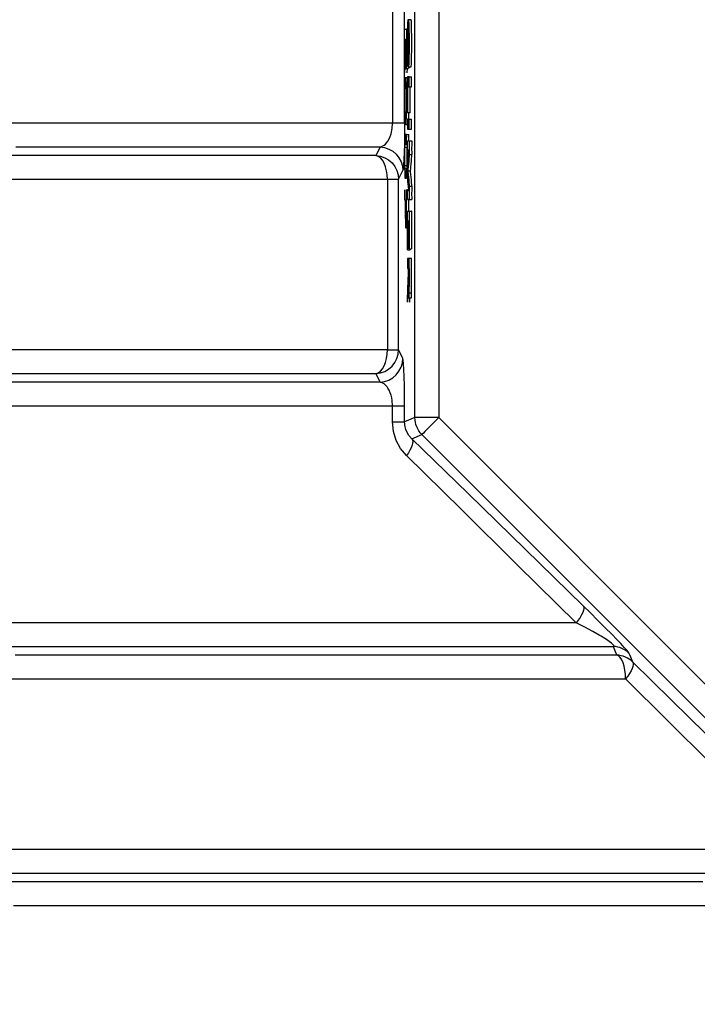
# Model space of a CAD drawing. Header units: millimetres. Extents: x 196 to 2027204, y -221452 to 153872.
# Tile 281 of 381: x 1216373 to 1216658, y -201241 to -200827. Entities that reach past the tile are written whole.
import ezdxf

# ---------------------------------------------------------------- set-up
doc = ezdxf.new("R2010")
doc.units = ezdxf.units.MM
doc.layers.add('00_Основной', color=163, linetype='Continuous', lineweight=40)

msp = doc.modelspace()

# ---------------------------------------------------------------- linework, layer by layer
at = {"layer": '00_Основной', "color": 252, "lineweight": 25, "ltscale": 10}
for p, q in [((1216538.8, -200994.12, 0.2), (1216538.8, -200655.38, 0.2)), ((1216548.79, -200655.38, 0.2), (1216548.79, -200994.12, 0.2)), ((1216529.37, -200779.17, 0.2), (1216529.37, -200870.34, 0.2)), ((1216534.44, -200870.34, 0.2), (1216534.44, -200795.76, 0.2)), ((1216537.21, -200826.95, 0.2), (1216536.22, -200826.95, 0.2)), ((1216535.65, -200830.86, 0.2), (1216535.27, -200830.86, 0.2)), ((1216534.91, -200835.11, 0.2), (1216535.17, -200835.11, 0.2)), ((1216535.72, -200836.8, 0.2), (1216536.35, -200836.8, 0.2)), ((1216534.82, -200842.06, 0.2), (1216534.47, -200849.22, 0.2)), ((1216534.82, -200842.06, 0.2), (1216535.14, -200842.06, 0.2)), ((1216536.03, -200842.49, 0.2), (1216536.19, -200842.49, 0.2)), ((1216535.04, -200847.41, 0.2), (1216536.03, -200847.41, 0.2)), ((1216535.25, -200845.32, 0.2), (1216535.71, -200845.32, 0.2)), ((1216535.55, -200847.41, 0.2), (1216535.47, -200849.22, 0.2)), ((1216536.22, -200846.62, 0.2), (1216537.22, -200846.62, 0.2)), ((1216535.62, -200850.86, 0.2), (1216535.62, -200866.02, 0.2)), ((1216536.44, -200855.09, 0.2), (1216536.44, -200850.86, 0.2)), ((1216536.44, -200850.86, 0.2), (1216537.43, -200850.86, 0.2)), ((1216537.43, -200855.09, 0.2), (1216537.43, -200850.86, 0.2)), ((1216535.74, -200855.09, 0.2), (1216536.44, -200855.09, 0.2)), ((1216535.74, -200855.09, 0.2), (1216536.74, -200855.09, 0.2)), ((1216536.74, -200855.09, 0.2), (1216537.43, -200855.09, 0.2)), ((1216535.62, -200866.02, 0.2), (1216535.74, -200866.02, 0.2)), ((1216535.62, -200868.68, 0.2), (1216535.62, -200872.91, 0.2)), ((1216536.74, -200866.02, 0.2), (1216535.74, -200866.02, 0.2)), ((1216536.44, -200872.91, 0.2), (1216536.44, -200868.68, 0.2)), ((1216536.44, -200868.68, 0.2), (1216537.43, -200868.68, 0.2)), ((1216537.43, -200872.91, 0.2), (1216537.43, -200868.68, 0.2)), ((1216535.62, -200872.91, 0.2), (1216536.44, -200872.91, 0.2)), ((1216536.13, -200872.91, 0.2), (1216537.13, -200872.91, 0.2)), ((1216537.13, -200872.91, 0.2), (1216537.43, -200872.91, 0.2)), ((1216534.56, -200875.94, 0.2), (1216535.57, -200875.94, 0.2)), ((1216535.27, -200879.23, 0.2), (1216535.27, -200875.13, 0.2)), ((1216535.27, -200875.13, 0.2), (1216536.27, -200875.13, 0.2)), ((1216536.27, -200877.76, 0.2), (1216536.27, -200875.13, 0.2)), ((1216534.59, -200880.46, 0.2), (1216535.6, -200880.46, 0.2)), ((1216535.27, -200879.23, 0.2), (1216535.62, -200879.23, 0.2)), ((1216535.62, -200877.76, 0.2), (1216536.4, -200877.76, 0.2)), ((1216535.62, -200881.69, 0.2), (1216536.23, -200881.69, 0.2)), ((1216536.44, -200877.76, 0.2), (1216537.44, -200877.76, 0.2)), ((1216536.44, -200883.51, 0.2), (1216537.44, -200883.51, 0.2)), ((1216534.59, -200888.12, 0.2), (1216535.6, -200888.12, 0.2)), ((1216534.68, -200889.32, 0.2), (1216535.68, -200889.32, 0.2)), ((1216535.27, -200889.32, 0.2), (1216534.68, -200889.32, 0.2)), ((1216535.27, -200893.42, 0.2), (1216535.27, -200889.32, 0.2)), ((1216527.27, -200893.92, 0.2), (1216527.27, -200965.59, 0.2)), ((1216531.96, -200965.59, 0.2), (1216531.96, -200893.92, 0.2)), ((1216535.81, -200890.38, 0.2), (1216536.81, -200890.38, 0.2)), ((1216534.47, -200898.3, 0.2), (1216534.47, -200902.54, 0.2)), ((1216535.27, -200898.3, 0.2), (1216536.2, -200898.3, 0.2)), ((1216536.27, -200898.3, 0.2), (1216535.47, -200898.3, 0.2)), ((1216536.44, -200896.86, 0.2), (1216537.44, -200896.86, 0.2)), ((1216535.62, -200898.59, 0.2), (1216536.23, -200898.59, 0.2)), ((1216535.62, -200902.44, 0.2), (1216536.4, -200902.44, 0.2)), ((1216536.44, -200902.44, 0.2), (1216537.44, -200902.44, 0.2)), ((1216534.47, -200902.54, 0.2), (1216534.75, -200902.54, 0.2)), ((1216534.47, -200902.54, 0.2), (1216534.71, -200902.54, 0.2)), ((1216534.85, -200902.5, 0.2), (1216535.17, -200902.5, 0.2)), ((1216534.85, -200902.5, 0.2), (1216535.17, -200902.5, 0.2)), ((1216534.88, -200909.02, 0.2), (1216535.16, -200909.02, 0.2)), ((1216535.26, -200910.6, 0.2), (1216535.62, -200910.6, 0.2)), ((1216535.27, -200908.43, 0.2), (1216535.62, -200908.43, 0.2)), ((1216535.62, -200907.28, 0.2), (1216535.94, -200907.28, 0.2)), ((1216536.41, -200907.28, 0.2), (1216536.44, -200907.28, 0.2)), ((1216536.44, -200907.28, 0.2), (1216536.43, -200907.28, 0.2)), ((1216536.44, -200907.28, 0.2), (1216537.43, -200907.28, 0.2)), ((1216534.95, -200914.33, 0.2), (1216535.03, -200914.33, 0.2)), ((1216535.03, -200914.33, 0.2), (1216535.1, -200914.33, 0.2)), ((1216535.1, -200914.33, 0.2), (1216535.62, -200914.33, 0.2)), ((1216535.19, -200913.82, 0.2), (1216535.62, -200913.82, 0.2)), ((1216535.23, -200912.54, 0.2), (1216535.62, -200912.54, 0.2)), ((1216535.77, -200911.55, 0.2), (1216535.99, -200911.55, 0.2)), ((1216536.12, -200911.55, 0.2), (1216536.33, -200911.55, 0.2)), ((1216536.05, -200922.02, 0.2), (1216536.06, -200922.02, 0.2)), ((1216536.06, -200922.02, 0.2), (1216536.06, -200922, 0.2)), ((1216536.11, -200922.02, 0.2), (1216536.33, -200922.02, 0.2)), ((1216536.44, -200927.17, 0.2), (1216535.62, -200927.17, 0.2)), ((1216535.62, -200927.17, 0.2), (1216535.62, -200931.4, 0.2)), ((1216535.71, -200923.48, 0.2), (1216535.7, -200923.48, 0.2)), ((1216535.71, -200923.48, 0.2), (1216535.7, -200923.48, 0.2)), ((1216535.74, -200923.5, 0.2), (1216536.74, -200923.5, 0.2)), ((1216536.39, -200923.15, 0.2), (1216536.4, -200923.15, 0.2)), ((1216536.41, -200923.15, 0.2), (1216536.4, -200923.15, 0.2)), ((1216536.44, -200923.15, 0.2), (1216537.43, -200923.15, 0.2)), ((1216537.43, -200927.17, 0.2), (1216536.44, -200927.17, 0.2)), ((1216536.74, -200923.15, 0.2), (1216536.74, -200923.5, 0.2)), ((1216535.62, -200931.4, 0.2), (1216535.96, -200931.4, 0.2)), ((1216535.96, -200931.4, 0.2), (1216535.96, -200933.93, 0.2)), ((1216536.08, -200931.4, 0.2), (1216536.33, -200931.4, 0.2)), ((1216536.27, -200943.72, 0.2), (1216537.28, -200943.72, 0.2)), ((1216536.4, -200941.63, 0.2), (1216537.4, -200941.63, 0.2)), ((1216529.37, -200995.93, 0.2), (1216529.37, -200989.16, 0.2)), ((1216534.44, -200995.93, 0.2), (1216534.44, -200989.16, 0.2)), ((1216538.8, -200994.12, 0.2), (1216534.44, -200995.93, 0.2)), ((1216548.79, -200994.12, 0.2), (1216788.33, -201233.66, 0.2)), ((1216537.49, -201002.96, 0.2), (1216541.73, -201001.2, 0.2)), ((1216781.27, -201240.73, 0.2), (1216541.73, -201001.2, 0.2))]:
    msp.add_line(p, q, dxfattribs=at)
at = {"layer": '00_Основной', "color": 252, "lineweight": 25, "ltscale": 10, "elevation": 0.2}
for points in [[(1216535.72, -200845.66), (1216535.79, -200846.44), (1216535.82, -200846.58), (1216535.84, -200846.62), (1216535.84, -200846.62), (1216535.84, -200846.62), (1216535.85, -200846.62), (1216535.85, -200846.62), (1216535.85, -200846.62), (1216535.86, -200846.62), (1216535.92, -200846.62), (1216536.03, -200846.62), (1216536.11, -200846.62), (1216536.16, -200846.62), (1216536.2, -200846.62), (1216536.22, -200846.62), (1216536.22, -200846.62), (1216536.22, -200846.62), (1216536.22, -200846.62), (1216536.22, -200846.62), (1216536.22, -200846.62), (1216536.22, -200846.62), (1216536.22, -200846.62), (1216536.29, -200846.34), (1216536.35, -200845.52), (1216536.39, -200844.14), (1216536.43, -200842.22), (1216536.44, -200839.75), (1216536.44, -200836.74), (1216536.44, -200833.77), (1216536.43, -200831.31), (1216536.39, -200829.41), (1216536.36, -200828.24), (1216536.3, -200827.43), (1216536.26, -200827.05), (1216536.23, -200826.98), (1216536.22, -200826.96), (1216536.22, -200826.95), (1216536.22, -200826.95), (1216536.22, -200826.95), (1216536.22, -200826.95), (1216536.22, -200826.95), (1216536.22, -200826.95), (1216536.22, -200826.95), (1216536.22, -200826.95), (1216536.22, -200826.95), (1216536.22, -200826.95), (1216536.22, -200826.95), (1216536.22, -200826.95), (1216536.22, -200826.95), (1216536.2, -200826.95), (1216536.2, -200826.95), (1216536.19, -200826.95), (1216536.15, -200826.95), (1216536.03, -200826.95), (1216535.95, -200826.95), (1216535.89, -200826.95), (1216535.85, -200826.95), (1216535.85, -200826.95), (1216535.85, -200826.95), (1216535.85, -200826.95), (1216535.85, -200826.95), (1216535.85, -200826.95), (1216535.85, -200826.95), (1216535.85, -200826.95), (1216535.85, -200826.95), (1216535.78, -200827.23), (1216535.72, -200828.05), (1216535.68, -200829.41), (1216535.67, -200830.07), (1216535.65, -200830.79), (1216535.64, -200831.59), (1216535.64, -200832.47), (1216535.62, -200833.43), (1216535.62, -200834.46), (1216535.62, -200835.56), (1216535.62, -200836.74), (1216535.62, -200840)], [(1216537.21, -200846.62), (1216537.21, -200846.62), (1216537.21, -200846.62), (1216537.22, -200846.62), (1216537.22, -200846.62), (1216537.22, -200846.62), (1216537.22, -200846.62), (1216537.29, -200846.34), (1216537.34, -200845.52), (1216537.39, -200844.14), (1216537.42, -200842.22), (1216537.44, -200839.75), (1216537.44, -200836.74), (1216537.44, -200833.77), (1216537.42, -200831.31), (1216537.39, -200829.41), (1216537.34, -200828.24), (1216537.31, -200827.43), (1216537.26, -200827.05), (1216537.23, -200826.98), (1216537.22, -200826.96), (1216537.22, -200826.95), (1216537.22, -200826.95), (1216537.21, -200826.95), (1216537.21, -200826.95), (1216537.21, -200826.95), (1216537.21, -200826.95), (1216537.21, -200826.95)], [(1216534.79, -200837.63), (1216534.79, -200837.63), (1216534.79, -200837.63), (1216534.79, -200837.63), (1216534.79, -200837.63), (1216534.79, -200837.62), (1216534.79, -200837.62), (1216534.79, -200837.6), (1216534.79, -200837.55), (1216534.79, -200837.38), (1216534.79, -200836.91), (1216534.79, -200835.9), (1216534.79, -200835.36), (1216534.79, -200835.11), (1216534.79, -200835.11), (1216534.79, -200835.11), (1216534.79, -200835.11), (1216534.79, -200835.11), (1216534.79, -200835.11), (1216534.79, -200835.11), (1216534.79, -200835.11), (1216534.79, -200835.11), (1216534.79, -200835.11), (1216534.79, -200835.11), (1216534.79, -200835.11), (1216534.75, -200835.11), (1216534.69, -200835.11), (1216534.64, -200835.11), (1216534.56, -200835.11), (1216534.51, -200835.11), (1216534.48, -200835.11), (1216534.47, -200835.11), (1216534.47, -200835.11), (1216534.47, -200835.11), (1216534.47, -200835.11), (1216534.47, -200835.09), (1216534.47, -200835.09), (1216534.47, -200835.09), (1216534.47, -200834.36), (1216534.47, -200832.99), (1216534.47, -200831.61), (1216534.47, -200830.87), (1216534.47, -200830.86), (1216534.47, -200830.86), (1216534.47, -200830.86), (1216534.47, -200830.86), (1216534.47, -200830.86), (1216534.47, -200830.86), (1216534.47, -200830.86), (1216534.47, -200830.86), (1216534.47, -200830.86), (1216534.47, -200830.86), (1216534.47, -200830.86), (1216534.5, -200830.86), (1216534.55, -200830.86), (1216534.64, -200830.86), (1216534.75, -200830.86), (1216534.86, -200830.86), (1216534.99, -200830.86), (1216535.09, -200830.86), (1216535.19, -200830.86), (1216535.25, -200830.86), (1216535.27, -200830.86), (1216535.27, -200830.86), (1216535.27, -200830.86), (1216535.27, -200830.87), (1216535.27, -200830.87), (1216535.27, -200831.31), (1216535.27, -200832.23), (1216535.27, -200833.48), (1216535.27, -200835.62), (1216535.27, -200837.6), (1216535.27, -200838.8), (1216535.27, -200839.07), (1216535.27, -200839.13), (1216535.27, -200839.13), (1216535.27, -200839.14), (1216535.27, -200839.14), (1216535.27, -200839.14), (1216535.27, -200839.14), (1216535.27, -200839.14), (1216535.27, -200842.83), (1216535.25, -200845.32)], [(1216535.72, -200836.8), (1216535.74, -200834.91), (1216535.74, -200833.48), (1216535.75, -200832.46), (1216535.78, -200831.78), (1216535.79, -200831.32), (1216535.82, -200831.12), (1216535.84, -200831.06), (1216535.84, -200831.06), (1216535.85, -200831.06), (1216535.85, -200831.06), (1216535.85, -200831.06), (1216535.85, -200831.06), (1216535.85, -200831.06), (1216535.85, -200831.06), (1216535.85, -200831.06), (1216535.85, -200831.06), (1216535.85, -200831.06), (1216535.85, -200831.06), (1216535.85, -200831.06), (1216535.85, -200831.06), (1216535.86, -200831.06), (1216535.92, -200831.06), (1216536.03, -200831.06), (1216536.11, -200831.06), (1216536.16, -200831.06), (1216536.2, -200831.06), (1216536.22, -200831.06), (1216536.25, -200831.17), (1216536.27, -200831.5)], [(1216536.27, -200831.5), (1216536.3, -200832.12), (1216536.32, -200832.75)], [(1216534.92, -200842.29), (1216534.91, -200840.95), (1216534.91, -200839), (1216534.91, -200836.24), (1216534.91, -200835.46), (1216534.91, -200835.24), (1216534.91, -200835.11)], [(1216535.17, -200835.11), (1216535.17, -200835.11), (1216535.17, -200835.11), (1216535.17, -200835.11), (1216535.17, -200835.11), (1216535.17, -200835.11), (1216535.17, -200835.11), (1216535.17, -200835.14), (1216535.17, -200835.19), (1216535.17, -200835.38), (1216535.17, -200835.91), (1216535.17, -200837.21), (1216535.17, -200838.79), (1216535.17, -200839.2), (1216535.17, -200839.28), (1216535.17, -200839.3), (1216535.17, -200839.3), (1216535.17, -200839.3), (1216535.17, -200839.31), (1216535.17, -200839.31), (1216535.17, -200839.31), (1216535.16, -200840.71), (1216535.16, -200841.72), (1216535.14, -200842.29), (1216535.14, -200842.68), (1216535.13, -200842.98), (1216535.12, -200843.12), (1216535.1, -200843.16), (1216535.1, -200843.16), (1216535.1, -200843.16), (1216535.1, -200843.16), (1216535.1, -200843.16), (1216535.1, -200843.16), (1216535.1, -200843.16), (1216535.1, -200843.16), (1216535.1, -200843.16), (1216535.1, -200843.16), (1216535.1, -200843.16), (1216535.1, -200843.16), (1216535.1, -200843.16), (1216535.1, -200843.16), (1216535.1, -200843.16), (1216535.1, -200843.16), (1216535.09, -200843.16), (1216535.09, -200843.16), (1216535.09, -200843.16), (1216535.07, -200843.16), (1216535.04, -200843.16), (1216535.02, -200843.16), (1216534.99, -200843.16), (1216534.99, -200843.16), (1216534.99, -200843.16), (1216534.99, -200843.16), (1216534.99, -200843.16)], [(1216536.35, -200834.54), (1216536.35, -200834.91), (1216536.35, -200835.3), (1216536.35, -200835.72), (1216536.35, -200836.15), (1216536.35, -200836.6), (1216536.35, -200838.11), (1216536.33, -200839.79), (1216536.32, -200841.08), (1216536.29, -200841.75), (1216536.26, -200842.22), (1216536.25, -200842.43), (1216536.23, -200842.47), (1216536.22, -200842.49), (1216536.22, -200842.49), (1216536.22, -200842.49), (1216536.22, -200842.49), (1216536.22, -200842.49), (1216536.22, -200842.49), (1216536.22, -200842.49), (1216536.22, -200842.49), (1216536.22, -200842.49), (1216536.22, -200842.49), (1216536.22, -200842.49), (1216536.22, -200842.49), (1216536.22, -200842.49), (1216536.2, -200842.49), (1216536.19, -200842.49), (1216536.15, -200842.49), (1216536.03, -200842.49), (1216535.96, -200842.49), (1216535.91, -200842.49), (1216535.86, -200842.49), (1216535.85, -200842.49), (1216535.82, -200842.46), (1216535.81, -200842.28), (1216535.78, -200841.78), (1216535.75, -200841.1), (1216535.74, -200840.09), (1216535.74, -200838.68), (1216535.72, -200836.8)], [(1216536.32, -200832.75), (1216536.33, -200833.74), (1216536.35, -200834.54)], [(1216534.47, -200844), (1216534.47, -200844), (1216534.47, -200844), (1216534.47, -200844), (1216534.47, -200844), (1216534.47, -200844), (1216534.47, -200843.98), (1216534.47, -200843.94), (1216534.48, -200843.83), (1216534.5, -200843.49), (1216534.54, -200842.52), (1216534.59, -200841.42), (1216534.66, -200840.24), (1216534.72, -200839.14), (1216534.77, -200838.26), (1216534.79, -200837.76), (1216534.79, -200837.65), (1216534.79, -200837.63), (1216534.79, -200837.63), (1216534.79, -200837.63), (1216534.79, -200837.63), (1216534.79, -200837.63), (1216534.79, -200837.63)], [(1216535.62, -200840), (1216535.64, -200841.71), (1216535.65, -200843.08)], [(1216534.47, -200849.22), (1216534.47, -200849.22), (1216534.47, -200849.2), (1216534.47, -200849.2), (1216534.47, -200848.99), (1216534.47, -200846.61), (1216534.47, -200844)], [(1216534.85, -200845.51), (1216534.82, -200843.91), (1216534.82, -200842.06)], [(1216534.99, -200843.16), (1216534.96, -200843.1), (1216534.95, -200842.89), (1216534.93, -200842.64), (1216534.92, -200842.29)], [(1216535.65, -200843.08), (1216535.7, -200844.69), (1216535.72, -200845.66)], [(1216535.25, -200845.32), (1216535.23, -200846.23), (1216535.19, -200846.89), (1216535.14, -200847.31), (1216535.13, -200847.38), (1216535.12, -200847.41), (1216535.12, -200847.41), (1216535.12, -200847.41), (1216535.1, -200847.41), (1216535.1, -200847.41), (1216535.1, -200847.41), (1216535.09, -200847.41), (1216535.04, -200847.41), (1216534.99, -200847.41), (1216534.98, -200847.41), (1216534.98, -200847.41), (1216534.98, -200847.41), (1216534.98, -200847.41), (1216534.98, -200847.41), (1216534.98, -200847.41), (1216534.98, -200847.41), (1216534.98, -200847.41), (1216534.91, -200846.93), (1216534.85, -200845.51)], [(1216536.2, -200846.62), (1216536.19, -200846.89), (1216536.15, -200847.31), (1216536.13, -200847.38), (1216536.12, -200847.41), (1216536.11, -200847.41), (1216536.11, -200847.41), (1216536.11, -200847.41), (1216536.11, -200847.41), (1216536.11, -200847.41), (1216536.11, -200847.41), (1216536.11, -200847.41), (1216536.08, -200847.41), (1216536.03, -200847.41)], [(1216534.68, -200870.89), (1216534.98, -200870.89), (1216535.04, -200870.89), (1216535.13, -200870.58), (1216535.19, -200869.58), (1216535.25, -200867.96), (1216535.27, -200865.32), (1216535.28, -200862.51), (1216535.28, -200859.68), (1216535.27, -200857.56), (1216535.26, -200855.51), (1216535.23, -200853.62), (1216535.17, -200852.17), (1216535.09, -200851.34), (1216535.02, -200851.22), (1216534.93, -200851.22), (1216534.85, -200851.22), (1216534.77, -200851.22), (1216534.66, -200851.24), (1216534.59, -200851.79), (1216534.53, -200853.04), (1216534.5, -200854.85), (1216534.47, -200856.88), (1216534.45, -200858.98), (1216534.45, -200863.23), (1216534.5, -200867.35)], [(1216535.81, -200851.22), (1216535.31, -200851.22), (1216534.8, -200851.22)], [(1216536.44, -200850.86), (1216536.44, -200850.86), (1216536.44, -200850.86), (1216536.44, -200850.86), (1216536.43, -200850.86), (1216536.4, -200850.86), (1216536.03, -200850.86), (1216535.62, -200850.86)], [(1216535.74, -200866.02), (1216535.74, -200860.56), (1216535.74, -200856.8), (1216535.74, -200855.22), (1216535.74, -200855.1), (1216535.74, -200855.09), (1216535.74, -200855.09), (1216535.74, -200855.09)], [(1216536.74, -200866.02), (1216536.74, -200860.56), (1216536.74, -200856.8), (1216536.74, -200855.22), (1216536.74, -200855.1), (1216536.74, -200855.09), (1216536.74, -200855.09), (1216536.74, -200855.09)], [(1216534.5, -200867.35), (1216534.53, -200868.99), (1216534.58, -200870.2), (1216534.62, -200870.74), (1216534.68, -200870.89)], [(1216536.44, -200868.68), (1216536.44, -200868.68), (1216536.44, -200868.68), (1216536.44, -200868.68), (1216536.44, -200868.68), (1216536.44, -200868.68), (1216536.44, -200868.68), (1216536.43, -200868.68), (1216536.41, -200868.68), (1216536.39, -200868.68), (1216536.35, -200868.68), (1216536.29, -200868.68), (1216536.16, -200868.68), (1216536.03, -200868.68), (1216535.92, -200868.68), (1216535.82, -200868.68), (1216535.72, -200868.68), (1216535.67, -200868.68), (1216535.64, -200868.68), (1216535.62, -200868.68), (1216535.62, -200868.68), (1216535.62, -200868.68), (1216535.62, -200868.68)], [(1216536.22, -200868.68), (1216536.23, -200867.96), (1216536.26, -200866.02)], [(1216529.37, -200870.34), (1216514.26, -200870.34), (1216499.33, -200870.34), (1216484.58, -200870.34), (1216470.02, -200870.34), (1216455.66, -200870.34), (1216441.5, -200870.34), (1216427.55, -200870.34), (1216413.82, -200870.34), (1216400.3, -200870.34), (1216387, -200870.34), (1216373.94, -200870.34), (1216361.11, -200870.34)], [(1216524.14, -200880.3), (1216524.79, -200880.14), (1216525.37, -200879.9), (1216525.86, -200879.58), (1216526.45, -200879.08), (1216526.99, -200878.48), (1216527.45, -200877.84), (1216527.99, -200876.9), (1216528.43, -200875.88), (1216528.78, -200874.8), (1216529.23, -200872.62), (1216529.37, -200870.34)], [(1216534.44, -200870.34), (1216534.32, -200870.34), (1216534.03, -200870.34), (1216533.59, -200870.34), (1216533, -200870.34), (1216532.26, -200870.34), (1216531.42, -200870.34), (1216530.45, -200870.34), (1216529.37, -200870.34)], [(1216534.44, -200870.34), (1216534.43, -200874.82), (1216534.37, -200878.99), (1216534.27, -200882.65), (1216534.16, -200885.62), (1216534.02, -200887.97), (1216533.86, -200889.52), (1216533.69, -200890.27)], [(1216534.98, -200870.89), (1216535.48, -200870.89), (1216535.62, -200870.89)], [(1216534.56, -200875.94), (1216534.53, -200877.07), (1216534.5, -200878.24)], [(1216535.27, -200875.13), (1216535.27, -200875.13), (1216535.27, -200875.13), (1216535.27, -200875.13), (1216535.23, -200875.13), (1216535.13, -200875.13), (1216534.68, -200875.13), (1216534.62, -200875.32), (1216534.56, -200875.94)], [(1216371.07, -200880.3), (1216383.9, -200880.3), (1216396.97, -200880.3), (1216410.26, -200880.3), (1216423.78, -200880.3), (1216437.51, -200880.3), (1216451.45, -200880.3), (1216465.61, -200880.3), (1216479.94, -200880.3), (1216494.49, -200880.3), (1216509.22, -200880.3), (1216524.14, -200880.3)], [(1216524.14, -200880.3), (1216523.18, -200882.35), (1216522.43, -200883.96)], [(1216524.14, -200880.3), (1216526.03, -200880.57), (1216527.82, -200881.2), (1216529.47, -200882.14), (1216530.91, -200883.38), (1216532.1, -200884.86), (1216532.97, -200886.56), (1216533.51, -200888.38), (1216533.69, -200890.27)], [(1216534.47, -200881.07), (1216534.45, -200883.38), (1216534.45, -200884.03), (1216534.45, -200886.4), (1216534.48, -200889.07), (1216534.51, -200891.12), (1216534.56, -200892.52), (1216534.62, -200893.27), (1216534.66, -200893.42), (1216534.78, -200893.42), (1216535.14, -200893.42), (1216535.25, -200893.42), (1216535.27, -200893.42), (1216535.27, -200893.42), (1216535.27, -200893.42), (1216535.27, -200893.42), (1216535.27, -200893.42)], [(1216534.5, -200878.24), (1216534.47, -200879.81), (1216534.47, -200881.07)], [(1216534.59, -200888.12), (1216534.56, -200886.29), (1216534.56, -200883.75), (1216534.58, -200881.88), (1216534.59, -200880.46)], [(1216534.59, -200880.46), (1216534.61, -200879.92), (1216534.62, -200879.53), (1216534.65, -200879.3), (1216534.68, -200879.23), (1216535.27, -200879.23)], [(1216535.6, -200888.12), (1216535.57, -200886.29), (1216535.57, -200883.75), (1216535.57, -200881.88), (1216535.6, -200880.46)], [(1216535.62, -200881.69), (1216535.62, -200881.68), (1216535.62, -200881.64), (1216535.62, -200881.58), (1216535.62, -200881.35), (1216535.62, -200880.76), (1216535.62, -200879.37), (1216535.62, -200878.16), (1216535.62, -200877.85), (1216535.62, -200877.78), (1216535.62, -200877.76), (1216535.62, -200877.76), (1216535.62, -200877.76), (1216535.62, -200877.76)], [(1216535.62, -200877.76), (1216535.62, -200877.76), (1216535.62, -200877.76), (1216535.62, -200877.76), (1216535.62, -200877.76), (1216535.64, -200877.76), (1216535.65, -200877.76), (1216535.7, -200877.76), (1216535.75, -200877.76), (1216535.82, -200877.76), (1216535.96, -200877.76), (1216536.11, -200877.76), (1216536.25, -200877.76), (1216536.36, -200877.76), (1216536.41, -200877.76), (1216536.43, -200877.76), (1216536.44, -200877.76), (1216536.44, -200877.76), (1216536.44, -200877.76), (1216536.44, -200877.76)], [(1216535.62, -200888.45), (1216535.62, -200888.45), (1216535.62, -200888.43), (1216535.62, -200888.43), (1216535.62, -200888.42), (1216535.64, -200888.38), (1216535.64, -200888.25), (1216535.68, -200887.88), (1216535.77, -200886.85), (1216535.88, -200885.68), (1216535.99, -200884.44), (1216536.08, -200883.4), (1216536.16, -200882.51), (1216536.22, -200881.88), (1216536.23, -200881.66)], [(1216536.23, -200881.66), (1216536.22, -200881.66), (1216536.16, -200881.66), (1216536.08, -200881.66), (1216535.98, -200881.66), (1216535.88, -200881.66), (1216535.78, -200881.68), (1216535.7, -200881.68), (1216535.64, -200881.69), (1216535.64, -200881.69), (1216535.62, -200881.69), (1216535.62, -200881.69), (1216535.62, -200881.69), (1216535.62, -200881.69), (1216535.62, -200881.69), (1216535.62, -200881.69)], [(1216536.44, -200877.76), (1216536.44, -200877.76), (1216536.44, -200877.76), (1216536.44, -200877.76), (1216536.44, -200877.76), (1216536.44, -200877.78), (1216536.44, -200877.82), (1216536.44, -200877.92), (1216536.44, -200878.24), (1216536.44, -200879.1), (1216536.44, -200881.15), (1216536.44, -200882.93), (1216536.44, -200883.38), (1216536.44, -200883.48), (1216536.44, -200883.5), (1216536.44, -200883.5), (1216536.44, -200883.51), (1216536.44, -200883.51), (1216536.44, -200883.51)], [(1216537.44, -200877.76), (1216537.44, -200877.76), (1216537.44, -200877.76), (1216537.44, -200877.76), (1216537.44, -200877.76), (1216537.44, -200877.78), (1216537.44, -200877.82), (1216537.44, -200877.92), (1216537.44, -200878.24), (1216537.44, -200879.1), (1216537.43, -200881.15), (1216537.44, -200882.93), (1216537.44, -200883.38), (1216537.44, -200883.48), (1216537.44, -200883.5), (1216537.44, -200883.5), (1216537.44, -200883.51), (1216537.44, -200883.51), (1216537.44, -200883.51)], [(1216522.43, -200883.96), (1216508.12, -200883.96), (1216494.01, -200883.96), (1216480.11, -200883.96), (1216466.41, -200883.96), (1216452.92, -200883.96), (1216439.64, -200883.96), (1216426.59, -200883.96), (1216413.76, -200883.96), (1216401.17, -200883.96), (1216388.83, -200883.96), (1216376.72, -200883.96), (1216364.86, -200883.96)], [(1216522.43, -200883.96), (1216524.31, -200884.23), (1216526.1, -200884.85), (1216527.75, -200885.8), (1216529.18, -200887.04), (1216530.36, -200888.53), (1216531.24, -200890.21), (1216531.77, -200892.03), (1216531.96, -200893.92)], [(1216527.27, -200893.92), (1216527.18, -200892.08), (1216526.92, -200890.3), (1216526.48, -200888.63), (1216525.87, -200887.16), (1216525.15, -200885.92), (1216524.31, -200884.95), (1216523.39, -200884.28), (1216522.43, -200883.96)], [(1216536.44, -200883.51), (1216536.44, -200883.51), (1216536.44, -200883.51), (1216536.44, -200883.51), (1216536.44, -200883.52), (1216536.43, -200883.56), (1216536.41, -200883.69), (1216536.39, -200884.07), (1216536.35, -200884.54), (1216536.29, -200885.1), (1216536.19, -200886.29), (1216536.08, -200887.56), (1216535.96, -200888.74), (1216535.88, -200889.7), (1216535.82, -200890.22), (1216535.82, -200890.34), (1216535.82, -200890.37), (1216535.81, -200890.37), (1216535.81, -200890.37), (1216535.81, -200890.38)], [(1216537.44, -200883.51), (1216537.44, -200883.51), (1216537.44, -200883.51), (1216537.44, -200883.51), (1216537.43, -200883.52), (1216537.43, -200883.56), (1216537.42, -200883.69), (1216537.39, -200884.07), (1216537.34, -200884.54), (1216537.29, -200885.1), (1216537.19, -200886.29), (1216537.07, -200887.56), (1216536.97, -200888.74), (1216536.88, -200889.7), (1216536.83, -200890.22), (1216536.83, -200890.34), (1216536.81, -200890.37), (1216536.81, -200890.37), (1216536.81, -200890.37), (1216536.81, -200890.38)], [(1216534.68, -200889.32), (1216534.65, -200889.22), (1216534.62, -200888.94), (1216534.61, -200888.59), (1216534.59, -200888.12)], [(1216535.62, -200889.03), (1216535.62, -200888.94), (1216535.61, -200888.59), (1216535.6, -200888.12)], [(1216535.62, -200892.04), (1216535.62, -200892.04), (1216535.62, -200892.03), (1216535.62, -200892.03), (1216535.62, -200892.03), (1216535.62, -200892.03), (1216535.62, -200892), (1216535.62, -200891.93), (1216535.62, -200891.74), (1216535.62, -200891.2), (1216535.62, -200889.92), (1216535.62, -200888.8), (1216535.62, -200888.52), (1216535.62, -200888.46), (1216535.62, -200888.45), (1216535.62, -200888.45), (1216535.62, -200888.45), (1216535.62, -200888.45)], [(1216368.47, -200893.92), (1216380.37, -200893.92), (1216392.55, -200893.92), (1216404.97, -200893.92), (1216417.64, -200893.92), (1216430.57, -200893.92), (1216443.72, -200893.92), (1216457.1, -200893.92), (1216470.71, -200893.92), (1216484.54, -200893.92), (1216498.58, -200893.92), (1216512.82, -200893.92), (1216527.27, -200893.92)], [(1216527.27, -200893.92), (1216528.27, -200893.92), (1216529.16, -200893.92), (1216529.95, -200893.92), (1216530.63, -200893.92), (1216531.17, -200893.92), (1216531.57, -200893.92), (1216531.84, -200893.92), (1216531.96, -200893.92)], [(1216531.96, -200893.92), (1216532.93, -200891.88), (1216533.69, -200890.27)], [(1216536.23, -200898.61), (1216536.23, -200898.61), (1216536.23, -200898.61), (1216536.23, -200898.61), (1216536.23, -200898.59), (1216536.23, -200898.55), (1216536.22, -200898.42), (1216536.19, -200898.07), (1216536.09, -200897.07), (1216535.99, -200895.94), (1216535.88, -200894.74), (1216535.77, -200893.6), (1216535.7, -200892.68), (1216535.64, -200892.17), (1216535.62, -200892.08), (1216535.62, -200892.04), (1216535.62, -200892.04), (1216535.62, -200892.04)], [(1216535.81, -200890.38), (1216535.81, -200890.38), (1216535.81, -200890.38), (1216535.82, -200890.38), (1216535.82, -200890.4), (1216535.82, -200890.44), (1216535.84, -200890.55), (1216535.86, -200890.9), (1216535.96, -200891.89), (1216536.06, -200893), (1216536.19, -200894.19), (1216536.29, -200895.32), (1216536.37, -200896.22), (1216536.43, -200896.73), (1216536.44, -200896.83), (1216536.44, -200896.86), (1216536.44, -200896.86), (1216536.44, -200896.86), (1216536.44, -200896.86)], [(1216536.81, -200890.38), (1216536.81, -200890.38), (1216536.81, -200890.38), (1216536.81, -200890.38), (1216536.81, -200890.4), (1216536.83, -200890.44), (1216536.84, -200890.55), (1216536.87, -200890.9), (1216536.97, -200891.89), (1216537.07, -200893), (1216537.18, -200894.19), (1216537.29, -200895.32), (1216537.37, -200896.22), (1216537.43, -200896.73), (1216537.43, -200896.83), (1216537.44, -200896.86), (1216537.44, -200896.86), (1216537.44, -200896.86), (1216537.44, -200896.86)], [(1216535.27, -200908.43), (1216535.27, -200906.03), (1216535.27, -200898.3)], [(1216536.44, -200896.86), (1216536.44, -200896.86), (1216536.44, -200896.86), (1216536.44, -200896.86), (1216536.44, -200896.87), (1216536.44, -200896.88), (1216536.44, -200896.92), (1216536.44, -200897.01), (1216536.44, -200897.32), (1216536.44, -200898.17), (1216536.44, -200900.14), (1216536.44, -200901.88), (1216536.44, -200902.32), (1216536.44, -200902.42), (1216536.44, -200902.43), (1216536.44, -200902.44), (1216536.44, -200902.44), (1216536.44, -200902.44)], [(1216537.44, -200896.86), (1216537.44, -200896.86), (1216537.44, -200896.86), (1216537.44, -200896.86), (1216537.44, -200896.87), (1216537.44, -200896.88), (1216537.44, -200896.92), (1216537.44, -200897.01), (1216537.44, -200897.32), (1216537.44, -200898.17), (1216537.43, -200900.14), (1216537.44, -200901.88), (1216537.44, -200902.32), (1216537.44, -200902.42), (1216537.44, -200902.43), (1216537.44, -200902.44), (1216537.44, -200902.44), (1216537.44, -200902.44)], [(1216535.62, -200902.44), (1216535.62, -200902.44), (1216535.62, -200902.43), (1216535.62, -200902.43), (1216535.62, -200902.43), (1216535.62, -200902.4), (1216535.62, -200902.33), (1216535.62, -200902.12), (1216535.62, -200901.53), (1216535.62, -200900.17), (1216535.62, -200898.99), (1216535.62, -200898.69), (1216535.62, -200898.62), (1216535.62, -200898.61), (1216535.62, -200898.61), (1216535.62, -200898.59), (1216535.62, -200898.59)], [(1216535.62, -200898.59), (1216535.62, -200898.59), (1216535.62, -200898.59), (1216535.62, -200898.59), (1216535.62, -200898.59), (1216535.64, -200898.61), (1216535.64, -200898.61), (1216535.68, -200898.61), (1216535.77, -200898.61), (1216535.88, -200898.61), (1216535.98, -200898.61), (1216536.09, -200898.61), (1216536.17, -200898.61), (1216536.22, -200898.61), (1216536.23, -200898.61), (1216536.23, -200898.61), (1216536.23, -200898.61), (1216536.23, -200898.61)], [(1216536.44, -200902.44), (1216536.44, -200902.44), (1216536.44, -200902.44), (1216536.44, -200902.44), (1216536.44, -200902.44), (1216536.43, -200902.44), (1216536.41, -200902.44), (1216536.37, -200902.44), (1216536.32, -200902.43), (1216536.25, -200902.43), (1216536.11, -200902.43), (1216535.96, -200902.43), (1216535.82, -200902.43), (1216535.71, -200902.43), (1216535.64, -200902.44), (1216535.64, -200902.44), (1216535.62, -200902.44), (1216535.62, -200902.44), (1216535.62, -200902.44)], [(1216536.27, -200907.28), (1216536.27, -200906.03), (1216536.27, -200902.44)], [(1216534.75, -200902.54), (1216534.75, -200902.54), (1216534.75, -200902.6), (1216534.75, -200902.74), (1216534.75, -200903.29), (1216534.75, -200905.41), (1216534.77, -200909.11), (1216534.79, -200911.89)], [(1216534.88, -200909.02), (1216534.86, -200907.58), (1216534.85, -200905.86), (1216534.85, -200902.5)], [(1216535.17, -200902.5), (1216535.17, -200904.14), (1216535.17, -200905.79), (1216535.17, -200907.24)], [(1216535.13, -200909.78), (1216535.12, -200910.09), (1216535.1, -200910.15), (1216535.1, -200910.16), (1216535.09, -200910.16), (1216535.09, -200910.16), (1216535.09, -200910.16), (1216535.09, -200910.16), (1216535.09, -200910.16), (1216535.09, -200910.16), (1216535.09, -200910.16), (1216535.09, -200910.16), (1216535.09, -200910.16), (1216535.09, -200910.16), (1216535.06, -200910.16), (1216535.02, -200910.16), (1216534.99, -200910.16), (1216534.96, -200910.16), (1216534.95, -200910.16), (1216534.92, -200910.09), (1216534.91, -200909.88), (1216534.89, -200909.52), (1216534.88, -200909.02)], [(1216535.16, -200908.66), (1216535.14, -200909.38), (1216535.13, -200909.78)], [(1216535.17, -200907.24), (1216535.16, -200907.96), (1216535.16, -200908.66)], [(1216535.23, -200912.54), (1216535.26, -200911.56), (1216535.26, -200910.6)], [(1216535.26, -200910.6), (1216535.27, -200909.36), (1216535.27, -200908.43)], [(1216535.62, -200907.28), (1216535.62, -200907.27), (1216535.62, -200907.27), (1216535.62, -200907.27), (1216535.62, -200907.27), (1216535.62, -200907.27), (1216535.62, -200907.28), (1216535.64, -200907.28), (1216535.64, -200907.28), (1216535.64, -200907.28), (1216535.65, -200907.28), (1216535.68, -200907.28), (1216535.72, -200907.28), (1216535.84, -200907.28), (1216536.03, -200907.28), (1216536.23, -200907.28), (1216536.27, -200907.28)], [(1216535.62, -200923.48), (1216535.62, -200923.48), (1216535.62, -200923.48), (1216535.62, -200923.48), (1216535.62, -200923.47), (1216535.62, -200923.47), (1216535.62, -200923.46), (1216535.62, -200923.43), (1216535.62, -200923.37), (1216535.62, -200923.24), (1216535.62, -200922.99), (1216535.62, -200922.48), (1216535.62, -200921.47), (1216535.62, -200919.45), (1216535.62, -200915.38), (1216535.62, -200911.34), (1216535.62, -200907.28)], [(1216536.44, -200907.28), (1216536.44, -200907.28), (1216536.44, -200907.28), (1216536.44, -200907.28), (1216536.44, -200907.3), (1216536.44, -200907.32), (1216536.44, -200907.34), (1216536.44, -200907.4), (1216536.44, -200907.52), (1216536.44, -200907.76), (1216536.44, -200908.27), (1216536.44, -200909.26), (1216536.44, -200911.24), (1216536.44, -200915.22), (1216536.44, -200919.18), (1216536.44, -200923.15)], [(1216536.94, -200907.28), (1216537.04, -200907.28), (1216537.23, -200907.28), (1216537.42, -200907.28)], [(1216537.43, -200907.28), (1216537.43, -200907.28), (1216537.43, -200907.28), (1216537.44, -200907.28), (1216537.44, -200907.3), (1216537.43, -200907.32), (1216537.43, -200907.34), (1216537.43, -200907.4), (1216537.43, -200907.52), (1216537.43, -200907.76), (1216537.43, -200908.27), (1216537.43, -200909.26), (1216537.43, -200911.24), (1216537.43, -200915.22), (1216537.43, -200919.18), (1216537.43, -200923.15)], [(1216534.79, -200911.89), (1216534.82, -200912.96), (1216534.85, -200913.72), (1216534.91, -200914.22), (1216534.92, -200914.31), (1216534.93, -200914.33), (1216534.95, -200914.33), (1216534.95, -200914.33), (1216534.95, -200914.33), (1216534.95, -200914.33), (1216534.95, -200914.33), (1216534.95, -200914.33), (1216534.96, -200914.33), (1216534.98, -200914.33), (1216535.03, -200914.33), (1216535.06, -200914.33), (1216535.09, -200914.33), (1216535.1, -200914.33), (1216535.14, -200914.2), (1216535.19, -200913.82)], [(1216535.19, -200913.82), (1216535.22, -200913.16), (1216535.23, -200912.54)], [(1216535.74, -200911.53), (1216535.74, -200911.74), (1216535.74, -200911.9), (1216535.74, -200912.2), (1216535.74, -200912.72), (1216535.74, -200913.64), (1216535.74, -200915.29), (1216535.74, -200918.24), (1216535.74, -200920.86), (1216535.74, -200923.5)], [(1216535.99, -200911.53), (1216535.85, -200911.53), (1216535.85, -200911.53)], [(1216535.99, -200922.02), (1216535.99, -200922), (1216535.99, -200922), (1216535.99, -200922), (1216535.99, -200922), (1216535.99, -200921.99), (1216535.99, -200921.98), (1216535.99, -200921.93), (1216535.99, -200921.85), (1216535.99, -200921.69), (1216535.99, -200921.36), (1216535.99, -200920.7), (1216535.99, -200919.39), (1216535.99, -200916.77), (1216535.99, -200911.53)], [(1216536.11, -200911.53), (1216536.11, -200911.71), (1216536.11, -200911.86), (1216536.11, -200912.11), (1216536.11, -200912.56), (1216536.11, -200913.38), (1216536.11, -200914.82), (1216536.11, -200917.4), (1216536.11, -200919.7), (1216536.11, -200922.02)], [(1216536.33, -200911.52), (1216536.32, -200911.53), (1216536.32, -200911.53), (1216536.3, -200911.53), (1216536.29, -200911.53), (1216536.26, -200911.53), (1216536.2, -200911.53), (1216536.12, -200911.53)], [(1216536.33, -200923.13), (1216536.33, -200922.94), (1216536.33, -200922.78), (1216536.33, -200922.5), (1216536.33, -200921.99), (1216536.33, -200921.1), (1216536.33, -200919.49), (1216536.33, -200916.64), (1216536.33, -200914.09), (1216536.33, -200911.52)], [(1216536.03, -200922), (1216536.02, -200921.99), (1216536.01, -200922)], [(1216536.11, -200922.02), (1216536.09, -200922.02), (1216536.09, -200922.02), (1216536.08, -200922.02), (1216536.08, -200922.02)], [(1216535.68, -200923.48), (1216535.65, -200923.47), (1216535.65, -200923.48)], [(1216535.74, -200923.5), (1216535.74, -200923.48), (1216535.74, -200923.48), (1216535.72, -200923.48), (1216535.71, -200923.48)], [(1216536.4, -200941.63), (1216536.43, -200939.14), (1216536.44, -200935.45), (1216536.44, -200929.54), (1216536.44, -200927.92), (1216536.44, -200927.44), (1216536.44, -200927.17)], [(1216536.44, -200923.15), (1216536.43, -200923.15), (1216536.43, -200923.15), (1216536.41, -200923.15), (1216536.41, -200923.15)], [(1216537.4, -200941.63), (1216537.43, -200939.14), (1216537.43, -200935.45), (1216537.43, -200929.3), (1216537.43, -200927.73), (1216537.43, -200927.32), (1216537.43, -200927.21), (1216537.43, -200927.17), (1216537.43, -200927.17)], [(1216536.33, -200931.4), (1216536.33, -200931.4), (1216536.33, -200931.4), (1216536.33, -200931.4), (1216536.33, -200931.44), (1216536.33, -200931.56), (1216536.33, -200932.21), (1216536.33, -200933.49), (1216536.33, -200934.79), (1216536.33, -200935.49), (1216536.33, -200935.92), (1216536.33, -200936.68), (1216536.33, -200937.8), (1216536.33, -200938.58), (1216536.32, -200939.12), (1216536.3, -200939.32), (1216536.3, -200939.43), (1216536.29, -200939.47), (1216536.27, -200939.47), (1216536.26, -200939.47), (1216536.25, -200939.47), (1216536.2, -200939.47), (1216536.15, -200939.47), (1216536.12, -200939.44), (1216536.11, -200939.3), (1216536.09, -200938.91), (1216536.09, -200938.34), (1216536.08, -200937.8), (1216536.08, -200937.05), (1216536.08, -200936.37), (1216536.08, -200935.72), (1216536.08, -200935.35), (1216536.08, -200934.87), (1216536.08, -200933.63), (1216536.08, -200932.18), (1216536.08, -200931.5), (1216536.08, -200931.43), (1216536.08, -200931.4), (1216536.08, -200931.4), (1216536.08, -200931.4), (1216536.08, -200931.4), (1216536.08, -200931.4), (1216536.08, -200931.4), (1216536.08, -200931.4), (1216536.08, -200931.4), (1216536.08, -200931.4)], [(1216535.96, -200933.93), (1216535.96, -200933.93), (1216535.96, -200933.93), (1216535.96, -200933.93), (1216535.96, -200933.93), (1216535.96, -200933.94), (1216535.96, -200933.94), (1216535.96, -200933.98), (1216535.95, -200934.1), (1216535.94, -200934.45), (1216535.88, -200935.42), (1216535.82, -200936.52), (1216535.77, -200937.7), (1216535.71, -200938.8), (1216535.67, -200939.68), (1216535.64, -200940.18), (1216535.62, -200940.28), (1216535.62, -200940.3), (1216535.62, -200940.3), (1216535.62, -200940.3), (1216535.62, -200940.3), (1216535.62, -200940.3), (1216535.62, -200940.3)], [(1216535.62, -200945.51), (1216535.62, -200945.51), (1216535.62, -200945.51), (1216535.62, -200945.51), (1216535.62, -200945.51), (1216535.62, -200945.51), (1216535.62, -200945.5), (1216535.64, -200945.47), (1216535.64, -200945.36), (1216535.65, -200945.05), (1216535.7, -200944.14), (1216535.75, -200943.1), (1216535.81, -200941.94), (1216535.86, -200940.63), (1216535.92, -200939.47), (1216535.96, -200938.67), (1216535.98, -200938.39), (1216535.98, -200938.36), (1216535.98, -200938.36), (1216535.98, -200938.36)], [(1216535.98, -200938.36), (1216535.99, -200940.43), (1216536.02, -200941.83)], [(1216535.62, -200940.3), (1216535.62, -200942.92), (1216535.62, -200945.3), (1216535.62, -200945.5), (1216535.62, -200945.51), (1216535.62, -200945.51), (1216535.62, -200945.51)], [(1216536.02, -200941.83), (1216536.03, -200942.65), (1216536.06, -200943.24), (1216536.11, -200943.62), (1216536.12, -200943.71), (1216536.13, -200943.72), (1216536.13, -200943.72), (1216536.13, -200943.72), (1216536.13, -200943.72), (1216536.13, -200943.72), (1216536.13, -200943.72), (1216536.13, -200943.72), (1216536.13, -200943.72), (1216536.13, -200943.72), (1216536.13, -200943.72), (1216536.13, -200943.72), (1216536.13, -200943.72), (1216536.13, -200943.72), (1216536.13, -200943.72), (1216536.13, -200943.72), (1216536.13, -200943.72), (1216536.13, -200943.72), (1216536.15, -200943.72), (1216536.16, -200943.72), (1216536.2, -200943.72), (1216536.26, -200943.72), (1216536.27, -200943.72), (1216536.27, -200943.72), (1216536.27, -200943.72), (1216536.27, -200943.72), (1216536.27, -200943.72), (1216536.27, -200943.72), (1216536.27, -200943.72), (1216536.27, -200943.72), (1216536.32, -200943.59), (1216536.36, -200943.2), (1216536.39, -200942.55), (1216536.4, -200941.63)], [(1216536.63, -200945.51), (1216536.63, -200945.51), (1216536.63, -200945.51), (1216536.63, -200945.51), (1216536.63, -200945.51), (1216536.63, -200945.51), (1216536.63, -200945.5), (1216536.63, -200945.47), (1216536.64, -200945.36), (1216536.65, -200945.05), (1216536.7, -200944.14), (1216536.71, -200943.72)], [(1216537.28, -200943.72), (1216537.28, -200943.72), (1216537.28, -200943.72), (1216537.28, -200943.72), (1216537.28, -200943.72), (1216537.28, -200943.72), (1216537.32, -200943.59), (1216537.36, -200943.2), (1216537.39, -200942.55), (1216537.4, -200941.63)], [(1216527.27, -200965.59), (1216512.82, -200965.59), (1216498.58, -200965.59), (1216484.54, -200965.59), (1216470.71, -200965.59), (1216457.1, -200965.59), (1216443.72, -200965.59), (1216430.57, -200965.59), (1216417.64, -200965.59), (1216404.97, -200965.59), (1216392.55, -200965.59), (1216380.37, -200965.59), (1216368.47, -200965.59)], [(1216522.43, -200975.56), (1216524.31, -200975.27), (1216526.1, -200974.65), (1216527.75, -200973.71), (1216529.18, -200972.46), (1216530.36, -200970.98), (1216531.24, -200969.29), (1216531.77, -200967.47), (1216531.96, -200965.59)], [(1216522.43, -200975.56), (1216523.39, -200975.21), (1216524.31, -200974.55), (1216525.15, -200973.59), (1216525.87, -200972.35), (1216526.48, -200970.87), (1216526.92, -200969.22), (1216527.18, -200967.43), (1216527.27, -200965.59)], [(1216527.27, -200965.59), (1216528.27, -200965.59), (1216529.16, -200965.59), (1216529.95, -200965.59), (1216530.63, -200965.59), (1216531.17, -200965.59), (1216531.57, -200965.59), (1216531.84, -200965.59), (1216531.96, -200965.59)], [(1216533.69, -200969.25), (1216532.72, -200967.19), (1216531.96, -200965.59)], [(1216524.14, -200979.21), (1216526.03, -200978.94), (1216527.82, -200978.32), (1216529.47, -200977.38), (1216530.91, -200976.13), (1216532.1, -200974.64), (1216532.97, -200972.94), (1216533.51, -200971.12), (1216533.69, -200969.25)], [(1216534.44, -200989.16), (1216534.43, -200984.7), (1216534.37, -200980.54), (1216534.27, -200976.9), (1216534.16, -200973.9), (1216534.02, -200971.55), (1216533.86, -200970), (1216533.69, -200969.25)], [(1216364.86, -200975.56), (1216376.72, -200975.56), (1216388.83, -200975.56), (1216401.17, -200975.56), (1216413.76, -200975.56), (1216426.59, -200975.56), (1216439.64, -200975.56), (1216452.92, -200975.56), (1216466.41, -200975.56), (1216480.11, -200975.56), (1216494.01, -200975.56), (1216508.12, -200975.56), (1216522.43, -200975.56)], [(1216522.43, -200975.56), (1216523.39, -200977.59), (1216524.14, -200979.21)], [(1216524.14, -200979.21), (1216504.75, -200979.21), (1216485.69, -200979.21), (1216466.93, -200979.21), (1216448.53, -200979.21), (1216430.47, -200979.21), (1216412.77, -200979.21), (1216395.46, -200979.21), (1216378.53, -200979.21), (1216362, -200979.21)], [(1216529.37, -200989.16), (1216529.23, -200986.9), (1216529.05, -200985.8), (1216528.79, -200984.73), (1216528.44, -200983.66), (1216528, -200982.62), (1216527.47, -200981.68), (1216527.12, -200981.18), (1216526.73, -200980.72), (1216526.33, -200980.29), (1216525.87, -200979.93), (1216525.1, -200979.49), (1216524.14, -200979.21)], [(1216363.93, -200989.16), (1216380.84, -200989.16), (1216398.14, -200989.16), (1216415.82, -200989.16), (1216433.9, -200989.16), (1216452.31, -200989.16), (1216471.09, -200989.16), (1216490.2, -200989.16), (1216509.63, -200989.16), (1216529.37, -200989.16)], [(1216529.37, -200989.16), (1216530.45, -200989.16), (1216531.42, -200989.16), (1216532.26, -200989.16), (1216533, -200989.16), (1216533.59, -200989.16), (1216534.03, -200989.16), (1216534.32, -200989.16), (1216534.44, -200989.16)], [(1216535.27, -201010.02), (1216532.8, -201007.08), (1216530.97, -201003.71), (1216529.77, -200999.9), (1216529.37, -200995.93)], [(1216529.37, -200995.93), (1216530.45, -200995.93), (1216531.42, -200995.93), (1216532.26, -200995.93), (1216533, -200995.93), (1216533.59, -200995.93), (1216534.03, -200995.93), (1216534.32, -200995.93), (1216534.44, -200995.93)], [(1216537.49, -201002.96), (1216536.26, -201001.55), (1216535.36, -201000.02), (1216534.96, -200999.04), (1216534.66, -200998.01), (1216534.44, -200995.93)], [(1216541.73, -201001.2), (1216541.07, -201000.48), (1216540.49, -200999.68), (1216539.99, -200998.84), (1216539.56, -200997.95), (1216539.24, -200997.03), (1216539, -200996.09), (1216538.86, -200995.11), (1216538.8, -200994.12)], [(1216548.79, -200994.12), (1216546.89, -200994.12), (1216545.05, -200994.12), (1216543.34, -200994.12), (1216541.85, -200994.12), (1216540.61, -200994.12), (1216539.66, -200994.12), (1216539.05, -200994.12), (1216538.8, -200994.12)], [(1216548.79, -200994.12), (1216547.45, -200995.48), (1216546.15, -200996.78), (1216544.94, -200997.98), (1216543.88, -200999.04), (1216543, -200999.92), (1216542.34, -201000.59), (1216541.91, -201001.02), (1216541.73, -201001.2)], [(1216537.49, -201002.96), (1216537.77, -201003.45), (1216537.88, -201004.1), (1216537.82, -201004.86), (1216537.61, -201005.75), (1216537.25, -201006.74), (1216536.73, -201007.78), (1216536.06, -201008.9), (1216535.27, -201010.02)], [(1216609.58, -201073.28), (1216585.18, -201049.44), (1216561.15, -201025.99), (1216537.49, -201002.96)], [(1216535.27, -201010.02), (1216558.24, -201032.64), (1216581.99, -201056.07), (1216606.55, -201080.34)], [(1216609.58, -201073.28), (1216609.79, -201073.73), (1216609.82, -201074.33), (1216609.67, -201075.1), (1216609.36, -201075.98), (1216608.86, -201076.97), (1216608.22, -201078.06), (1216607.45, -201079.19), (1216606.55, -201080.34)], [(1216628.93, -201093.2), (1216628.63, -201092.75), (1216627.93, -201091.91), (1216626.8, -201090.67), (1216625.31, -201089.09), (1216623.59, -201087.29), (1216621.69, -201085.34), (1216618.7, -201082.3), (1216615.62, -201079.24), (1216612.57, -201076.21), (1216609.58, -201073.28)], [(1216606.55, -201080.34), (1216585.81, -201080.34), (1216565.31, -201080.34), (1216545.11, -201080.34), (1216525.17, -201080.34), (1216505.54, -201080.34), (1216486.21, -201080.34), (1216467.21, -201080.34), (1216448.54, -201080.34), (1216430.23, -201080.34), (1216412.28, -201080.34), (1216394.7, -201080.34), (1216377.51, -201080.34), (1216360.72, -201080.34)], [(1216622.21, -201090.31), (1216622.42, -201090.14), (1216622.37, -201089.84), (1216622.01, -201089.42), (1216621.39, -201088.85), (1216620.5, -201088.18), (1216619.35, -201087.38), (1216618.67, -201086.95), (1216617.92, -201086.48), (1216617.12, -201086), (1216616.26, -201085.5), (1216613.57, -201083.98), (1216610.31, -201082.25), (1216606.55, -201080.34)], [(1216359.93, -201090.31), (1216376.38, -201090.31), (1216393.23, -201090.31), (1216410.47, -201090.31), (1216428.1, -201090.31), (1216446.08, -201090.31), (1216464.41, -201090.31), (1216483.09, -201090.31), (1216502.08, -201090.31), (1216521.4, -201090.31), (1216541.02, -201090.31), (1216560.91, -201090.31), (1216581.09, -201090.31), (1216601.53, -201090.31), (1216622.21, -201090.31)], [(1216628.93, -201093.2), (1216628.24, -201092.56), (1216627.49, -201092.02), (1216626.68, -201091.52), (1216625.85, -201091.11), (1216624.98, -201090.79), (1216624.06, -201090.53), (1216623.14, -201090.38), (1216622.21, -201090.31)], [(1216622.21, -201090.31), (1216623.03, -201092.35), (1216623.67, -201093.95)], [(1216623.67, -201093.95), (1216608, -201093.95), (1216592.49, -201093.95), (1216577.14, -201093.95), (1216561.96, -201093.95), (1216546.96, -201093.95), (1216532.14, -201093.95), (1216517.5, -201093.95), (1216503.07, -201093.95), (1216488.83, -201093.95), (1216474.81, -201093.95), (1216460.99, -201093.95), (1216447.39, -201093.95), (1216434.02, -201093.95), (1216420.89, -201093.95), (1216407.99, -201093.95), (1216395.33, -201093.95), (1216382.93, -201093.95), (1216370.76, -201093.95)], [(1216630.37, -201096.86), (1216629.68, -201096.22), (1216628.93, -201095.67), (1216628.12, -201095.17), (1216627.29, -201094.77), (1216626.42, -201094.44), (1216625.51, -201094.19), (1216624.6, -201094.03), (1216623.67, -201093.95)], [(1216627.38, -201103.91), (1216627.3, -201102.08), (1216627.11, -201100.3), (1216626.77, -201098.63), (1216626.3, -201097.16), (1216625.75, -201095.92), (1216625.1, -201094.95), (1216624.4, -201094.29), (1216623.67, -201093.95)], [(1216630.37, -201096.86), (1216630.58, -201097.31), (1216630.62, -201097.91), (1216630.48, -201098.68), (1216630.15, -201099.56), (1216629.68, -201100.56), (1216629.04, -201101.64), (1216628.28, -201102.77), (1216627.38, -201103.91)], [(1216630.37, -201096.86), (1216629.56, -201094.81), (1216628.93, -201093.2)], [(1216703.45, -201168.52), (1216678.8, -201144.3), (1216654.42, -201120.39), (1216630.37, -201096.86)], [(1216365.56, -201103.91), (1216377.31, -201103.91), (1216389.33, -201103.91), (1216401.6, -201103.91), (1216414.11, -201103.91), (1216426.87, -201103.91), (1216439.85, -201103.91), (1216453.07, -201103.91), (1216466.52, -201103.91), (1216480.18, -201103.91), (1216494.05, -201103.91), (1216508.14, -201103.91), (1216522.42, -201103.91), (1216536.88, -201103.91), (1216551.54, -201103.91), (1216566.37, -201103.91), (1216581.37, -201103.91), (1216596.56, -201103.91), (1216611.9, -201103.91), (1216627.38, -201103.91)], [(1216627.38, -201103.91), (1216645.01, -201121.39), (1216663.13, -201139.37), (1216681.1, -201157.22), (1216699.57, -201175.6)], [(1216667.75, -201175.6), (1216652.01, -201175.6), (1216636.42, -201175.6), (1216620.97, -201175.6), (1216605.66, -201175.6), (1216590.52, -201175.6), (1216575.52, -201175.6), (1216560.68, -201175.6), (1216546.04, -201175.6), (1216531.56, -201175.6), (1216517.28, -201175.6), (1216503.18, -201175.6), (1216489.29, -201175.6), (1216475.58, -201175.6), (1216462.11, -201175.6), (1216448.83, -201175.6), (1216435.79, -201175.6), (1216422.98, -201175.6), (1216410.39, -201175.6), (1216398.04, -201175.6), (1216385.93, -201175.6), (1216374.08, -201175.6), (1216362.48, -201175.6)], [(1216367.5, -201185.56), (1216379.49, -201185.56), (1216391.73, -201185.56), (1216404.22, -201185.56), (1216416.95, -201185.56), (1216429.91, -201185.56), (1216443.1, -201185.56), (1216456.52, -201185.56), (1216470.15, -201185.56), (1216484, -201185.56), (1216498.06, -201185.56), (1216512.31, -201185.56), (1216526.76, -201185.56), (1216541.4, -201185.56), (1216556.21, -201185.56), (1216571.21, -201185.56), (1216586.37, -201185.56), (1216601.69, -201185.56), (1216617.17, -201185.56), (1216632.81, -201185.56), (1216648.57, -201185.56), (1216664.47, -201185.56)], [(1216659.87, -201189.2), (1216638.83, -201189.2), (1216618.01, -201189.2), (1216597.42, -201189.2), (1216577.07, -201189.2), (1216556.99, -201189.2), (1216537.18, -201189.2), (1216517.66, -201189.2), (1216498.44, -201189.2), (1216479.53, -201189.2), (1216460.96, -201189.2), (1216442.73, -201189.2), (1216424.84, -201189.2), (1216407.32, -201189.2), (1216390.18, -201189.2), (1216373.43, -201189.2), (1216357.08, -201189.2)], [(1216370.07, -201199.16), (1216387.11, -201199.16), (1216404.52, -201199.16), (1216422.33, -201199.16), (1216440.49, -201199.16), (1216459.02, -201199.16), (1216477.88, -201199.16), (1216497.09, -201199.16), (1216516.6, -201199.16), (1216536.41, -201199.16), (1216556.52, -201199.16), (1216576.91, -201199.16), (1216597.56, -201199.16), (1216618.44, -201199.16), (1216639.58, -201199.16), (1216660.92, -201199.16)]]:
    msp.add_lwpolyline(points, dxfattribs=at)
msp.add_lwpolyline([(1216535.04, -200866.76), (1216534.72, -200866.76), (1216534.68, -200866.74), (1216534.64, -200866.45), (1216534.59, -200865.64), (1216534.58, -200864.57), (1216534.56, -200862.2), (1216534.56, -200859.79), (1216534.58, -200858.19), (1216534.59, -200856.7), (1216534.61, -200856.06), (1216534.64, -200855.6), (1216534.69, -200855.33), (1216535.03, -200855.33), (1216535.07, -200855.35), (1216535.12, -200855.67), (1216535.14, -200856.43), (1216535.16, -200857.5), (1216535.17, -200859.86), (1216535.17, -200862.28), (1216535.17, -200863.88), (1216535.14, -200865.35), (1216535.1, -200866.44)], close=True, dxfattribs=at)

doc.saveas('drawing.dxf')
